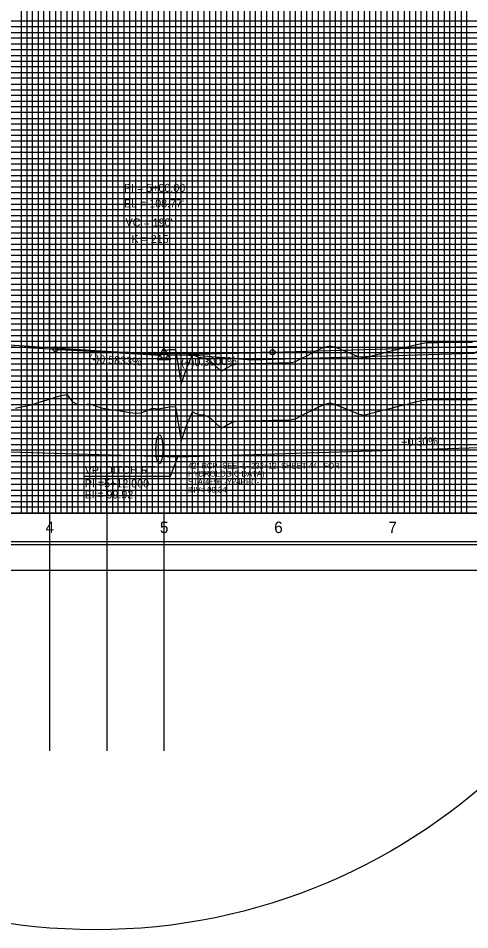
# Model space of a CAD drawing. Extents: x 2345490 to 2445302, y 465165 to 573888.
# Drawn here: x 2411268 to 2411663, y 527408 to 528205 of the extents above; entities that cross this region are included whole.
import ezdxf

# ---------------------------------------------------------------- set-up
doc = ezdxf.new("R2010")
doc.units = 0
for name, color, linetype in [('Old_Level_1', 7, 'Continuous'), ('Old_Level_18', 7, 'Continuous'), ('Old_Level_2', 7, 'Continuous'), ('Old_Level_3', 7, 'Continuous'), ('Old_Level_4', 7, 'Continuous'), ('Old_Level_41', 7, 'Continuous'), ('Old_Level_42', 7, 'Continuous'), ('Old_Level_43', 7, 'Continuous'), ('Old_Level_50', 7, 'Continuous'), ('Old_Level_51', 7, 'Continuous'), ('Old_Level_62', 7, 'Continuous'), ('Old_Level_63', 7, 'Continuous')]:
    doc.layers.add(name, color=color, linetype=linetype)

msp = doc.modelspace()

# ---------------------------------------------------------------- linework, layer by layer
at = {"layer": 'Old_Level_1'}
for points in [[(2411265.325, 527863.81025), (2411270.325, 527864.748), (2411275.325, 527865.69375), (2411280.325, 527867.051), (2411285.325, 527868.58675), (2411290.325, 527870.134), (2411295.325, 527871.69275), (2411300.325, 527873.2625), (2411305.325, 527874.84375), (2411310.325, 527875.61725), (2411315.325, 527869.3425), (2411320.325, 527866.59175), (2411325.325, 527866.99075), (2411330.325, 527867.38975), (2411335.325, 527865.75425), (2411340.325, 527863.8935), (2411345.325, 527863.10025), (2411350.325, 527862.331), (2411355.325, 527861.56075), (2411360.325, 527860.7895), (2411365.325, 527860.0175), (2411370.325, 527859.2445), (2411375.325, 527859.745), (2411380.325, 527861.76275), (2411385.325, 527863.6335), (2411390.325, 527863.205), (2411395.325, 527864.05)], [(2411395.325, 527864.05), (2411400.325, 527864.90175), (2411405.325, 527865.04225), (2411410.325, 527834.7445), (2411415.325, 527849.1015), (2411420.325, 527860.53175), (2411425.325, 527858.22375), (2411430.325, 527857.79525), (2411435.325, 527855.481), (2411440.325, 527850.77725), (2411445.325, 527846.07575), (2411450.325, 527848.879), (2411455.325, 527851.6825), (2411460.325, 527852.412), (2411465.325, 527852.53), (2411470.325, 527852.64775), (2411475.325, 527852.765), (2411480.325, 527852.882), (2411485.325, 527852.9985), (2411490.325, 527853.11475), (2411495.325, 527853.2305), (2411500.325, 527853.34575), (2411505.325, 527853.46075), (2411510.325, 527854.4545), (2411515.325, 527856.9855), (2411520.325, 527859.52125), (2411525.325, 527862.06125), (2411530.325, 527864.6055), (2411535.325, 527866.87725), (2411540.325, 527868.25475), (2411545.325, 527866.9015), (2411550.325, 527864.91825), (2411555.325, 527862.92025), (2411560.325, 527860.90775), (2411565.325, 527858.88025), (2411570.325, 527857.665), (2411575.325, 527858.976), (2411580.325, 527860.27625), (2411585.325, 527861.56575), (2411590.325, 527862.8445), (2411595.325, 527864.11225), (2411600.325, 527865.3775), (2411605.325, 527866.63775), (2411610.325, 527867.89025), (2411615.325, 527869.135), (2411620.325, 527870.37225), (2411625.325, 527871.07525), (2411630.325, 527871.15075), (2411635.325, 527871.21625), (2411640.325, 527871.272), (2411645.325, 527871.318), (2411650.325, 527871.354), (2411655.325, 527871.38025), (2411660.325, 527871.39675), (2411665.325, 527871.40325)]]:
    msp.add_lwpolyline(points, dxfattribs=at)
at = {"layer": 'Old_Level_18'}
msp.add_lwpolyline([(2412345.325, 528797.04275), (2410845.325, 528797.04275), (2410845.325, 527747.04275), (2412345.325, 527747.04275)], close=True, dxfattribs=at)
at = {"layer": 'Old_Level_2'}
for p, q in [((2411225.32525, 527919.65975), (2411300.325, 527915.28475)), ((2411490.325, 527912.593), (2411745.325, 527920.243)), ((2411300.325, 527915.28475), (2411392.57975, 527909.90325)), ((2411490.325, 527912.593), (2411398.074, 527909.8255))]:
    msp.add_line(p, q, dxfattribs=at)
msp.add_lwpolyline([(2411389.45375, 527906.36775), (2411401.19625, 527906.36775), (2411395.32525, 527916.4935)], close=True, dxfattribs=at)
for centre, radius in [((2411300.325, 527915.28475), 2.25), ((2411395.325, 527909.743), 2.75), ((2411490.325, 527912.593), 2.25)]:
    msp.add_circle(centre, radius, dxfattribs=at)
msp.add_spline([(2411300.325, 527915.28475), (2411304.125, 527915.0665), (2411307.925, 527914.855), (2411311.725, 527914.65), (2411315.525, 527914.45175), (2411319.325, 527914.26025), (2411323.125, 527914.07575), (2411326.925, 527913.8975), (2411330.725, 527913.72625), (2411334.525, 527913.56175), (2411338.325, 527913.40375), (2411342.125, 527913.2525), (2411345.925, 527913.10825), (2411349.725, 527912.9705), (2411353.525, 527912.83925), (2411357.325, 527912.715), (2411361.125, 527912.5975), (2411364.925, 527912.4865), (2411368.725, 527912.38225), (2411372.525, 527912.285), (2411376.325, 527912.194), (2411380.125, 527912.11), (2411383.925, 527912.03275), (2411387.725, 527911.96225), (2411391.525, 527911.89825), (2411395.325, 527911.841), (2411399.125, 527911.7905), (2411402.925, 527911.74675), (2411406.725, 527911.70975), (2411410.525, 527911.6795), (2411414.325, 527911.65575), (2411418.125, 527911.639), (2411421.925, 527911.62875), (2411425.725, 527911.62525), (2411429.525, 527911.6285), (2411433.325, 527911.63825), (2411437.125, 527911.655), (2411440.925, 527911.6785), (2411444.725, 527911.7085), (2411448.525, 527911.74525), (2411452.325, 527911.78875), (2411456.125, 527911.839), (2411459.925, 527911.896), (2411463.725, 527911.9595), (2411467.525, 527912.03), (2411471.325, 527912.107), (2411475.125, 527912.19075), (2411478.925, 527912.28125), (2411482.725, 527912.3785), (2411486.525, 527912.4825), (2411490.325, 527912.593)], degree=3, dxfattribs=at)
at = {"layer": 'Old_Level_3'}
for p, q in [((2411407.325, 527821.24275), (2411895.325, 527835.94275)), ((2410985.325, 527833.84275), (2411407.325, 527821.24275)), ((2411400.92391, 527804.19177), (2411407.325, 527821.24275)), ((2411324.94528, 527804.19177), (2411400.92391, 527804.19177))]:
    msp.add_line(p, q, dxfattribs=at)
at = {"layer": 'Old_Level_4'}
msp.add_ellipse((2411391.325, 527827.94275), major_axis=(0, 12.5), ratio=0.238746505, dxfattribs=at)
at = {"layer": 'Old_Level_41'}
msp.add_line((2412345.325, 527772.04275), (2410845.325, 527772.04275), dxfattribs=at)
for points in [[(2411270.325, 528797.04275), (2411270.325, 527772.04275), (2411320.325, 527772.04275), (2411320.325, 528797.04275)], [(2411295.325, 528797.04275), (2411295.325, 527772.04275), (2411345.325, 527772.04275), (2411345.325, 528797.04275)], [(2411370.325, 528797.04275), (2411370.325, 527772.04275), (2411420.325, 527772.04275), (2411420.325, 528797.04275)], [(2411395.325, 528797.04275), (2411395.325, 527772.04275), (2411445.325, 527772.04275), (2411445.325, 528797.04275)], [(2411470.325, 528797.04275), (2411470.325, 527772.04275), (2411520.325, 527772.04275), (2411520.325, 528797.04275)], [(2411495.325, 528797.04275), (2411495.325, 527772.04275), (2411545.325, 527772.04275), (2411545.325, 528797.04275)], [(2411570.325, 528797.04275), (2411570.325, 527772.04275), (2411620.325, 527772.04275), (2411620.325, 528797.04275)], [(2411595.325, 528797.04275), (2411595.325, 527772.04275), (2411645.325, 527772.04275), (2411645.325, 528797.04275)], [(2412345.325, 528197.04275), (2410845.325, 528197.04275), (2410845.325, 528147.04275), (2412345.325, 528147.04275)], [(2412345.325, 528122.04275), (2410845.325, 528122.04275), (2410845.325, 528172.04275), (2412345.325, 528172.04275)], [(2412345.325, 528097.04275), (2410845.325, 528097.04275), (2410845.325, 528047.04275), (2412345.325, 528047.04275)], [(2412345.325, 528022.04275), (2410845.325, 528022.04275), (2410845.325, 528072.04275), (2412345.325, 528072.04275)], [(2412345.325, 527997.04275), (2410845.325, 527997.04275), (2410845.325, 527947.04275), (2412345.325, 527947.04275)], [(2412345.325, 527897.04275), (2410845.325, 527897.04275), (2410845.325, 527847.04275), (2412345.325, 527847.04275)], [(2412345.325, 527822.04275), (2410845.325, 527822.04275), (2410845.325, 527872.04275), (2412345.325, 527872.04275)], [(2412345.325, 527797.04275), (2410845.325, 527797.04275)]]:
    msp.add_lwpolyline(points, dxfattribs=at)
at = {"layer": 'Old_Level_42'}
msp.add_lwpolyline([(2412345.325, 527922.04275), (2410845.325, 527922.04275), (2410845.325, 527972.04275), (2412345.325, 527972.04275)], dxfattribs=at)
at = {"layer": 'Old_Level_43'}
for points in [[(2411275.325, 528797.04275), (2411275.325, 527772.04275), (2411280.325, 527772.04275), (2411280.325, 528797.04275)], [(2411285.325, 528797.04275), (2411285.325, 527772.04275), (2411290.325, 527772.04275), (2411290.325, 528797.04275)], [(2411300.325, 528797.04275), (2411300.325, 527772.04275), (2411305.325, 527772.04275), (2411305.325, 528797.04275)], [(2411310.325, 528797.04275), (2411310.325, 527772.04275), (2411315.325, 527772.04275), (2411315.325, 528797.04275)], [(2411325.325, 528797.04275), (2411325.325, 527772.04275), (2411330.325, 527772.04275), (2411330.325, 528797.04275)], [(2411335.325, 528797.04275), (2411335.325, 527772.04275), (2411340.325, 527772.04275), (2411340.325, 528797.04275)], [(2411350.325, 528797.04275), (2411350.325, 527772.04275), (2411355.325, 527772.04275), (2411355.325, 528797.04275)], [(2411360.325, 528797.04275), (2411360.325, 527772.04275), (2411365.325, 527772.04275), (2411365.325, 528797.04275)], [(2411375.325, 528797.04275), (2411375.325, 527772.04275)], [(2411380.325, 528797.04275), (2411380.325, 527772.04275), (2411385.325, 527772.04275), (2411385.325, 528797.04275), (2411390.325, 528797.04275), (2411390.325, 527772.04275), (2411400.325, 527772.04275), (2411400.325, 528797.04275), (2411405.325, 528797.04275), (2411405.325, 527772.04275), (2411410.325, 527772.04275), (2411410.325, 528797.04275), (2411415.325, 528797.04275), (2411415.325, 527772.04275)], [(2411425.325, 527772.04275), (2411425.325, 528797.04275)], [(2411430.325, 528797.04275), (2411430.325, 527772.04275), (2411435.325, 527772.04275), (2411435.325, 528797.04275)], [(2411440.325, 528797.04275), (2411440.325, 527772.04275), (2411450.325, 527772.04275), (2411450.325, 528797.04275)], [(2411455.325, 528797.04275), (2411455.325, 527772.04275), (2411455.325, 527772.04275), (2411460.325, 527772.04275), (2411460.325, 528797.04275)], [(2411465.325, 528797.04275), (2411465.325, 527772.04275), (2411475.325, 527772.04275), (2411475.325, 528797.04275)], [(2411480.325, 528797.04275), (2411480.325, 527772.04275), (2411485.325, 527772.04275), (2411485.325, 528797.04275)], [(2411490.325, 528797.04275), (2411490.325, 527772.04275), (2411500.325, 527772.04275), (2411500.325, 528797.04275)], [(2411505.325, 528797.04275), (2411505.325, 527772.04275), (2411510.325, 527772.04275), (2411510.325, 528797.04275)], [(2411515.325, 528797.04275), (2411515.325, 527772.04275), (2411525.325, 527772.04275), (2411525.325, 528797.04275)], [(2411530.325, 528797.04275), (2411530.325, 527772.04275), (2411535.325, 527772.04275), (2411535.325, 528797.04275)], [(2411540.325, 528797.04275), (2411540.325, 527772.04275), (2411550.325, 527772.04275), (2411550.325, 528797.04275)], [(2411555.325, 528797.04275), (2411555.325, 527772.04275), (2411560.325, 527772.04275), (2411560.325, 528797.04275)], [(2411565.325, 528797.04275), (2411565.325, 527772.04275), (2411575.325, 527772.04275), (2411575.325, 528797.04275)], [(2411580.325, 528797.04275), (2411580.325, 527772.04275), (2411585.325, 527772.04275), (2411585.325, 528797.04275)], [(2411590.325, 528797.04275), (2411590.325, 527772.04275), (2411600.325, 527772.04275), (2411600.325, 528797.04275)], [(2411605.325, 528797.04275), (2411605.325, 527772.04275)], [(2411605.325, 527772.04275), (2411610.325, 527772.04275), (2411610.325, 528796.44275)], [(2411615.325, 528796.44275), (2411615.325, 527772.04275), (2411625.325, 527772.04275), (2411625.325, 528797.04275)], [(2411630.325, 528797.04275), (2411630.325, 527772.04275), (2411635.325, 527772.04275), (2411635.325, 528797.04275)], [(2411640.325, 528797.04275), (2411640.325, 527772.04275), (2411650.325, 527772.04275), (2411650.325, 528797.04275)], [(2411655.325, 528797.04275), (2411655.325, 527772.04275), (2411660.325, 527772.04275), (2411660.325, 528797.04275)], [(2412295.325, 528202.04275), (2410895.325, 528202.04275), (2410895.325, 528192.04275), (2412295.325, 528192.04275)], [(2412295.325, 528187.04275), (2410895.325, 528187.04275), (2410895.325, 528182.04275), (2412295.325, 528182.04275)], [(2412295.325, 528177.04275), (2410895.325, 528177.04275), (2410895.325, 528167.04275), (2412295.325, 528167.04275)], [(2412295.325, 528162.04275), (2410895.325, 528162.04275), (2410895.325, 528157.04275), (2412295.325, 528157.04275)], [(2412295.325, 528152.04275), (2410895.325, 528152.04275), (2410895.325, 528142.04275), (2412295.325, 528142.04275)], [(2412295.325, 528137.04275), (2410895.325, 528137.04275), (2410895.325, 528132.04275), (2412295.325, 528132.04275)], [(2412295.325, 528127.04275), (2410895.325, 528127.04275), (2410895.325, 528117.04275), (2412295.325, 528117.04275)], [(2412295.325, 528112.04275), (2410895.325, 528112.04275), (2410895.325, 528107.04275), (2412295.325, 528107.04275)], [(2412295.325, 528102.04275), (2410895.325, 528102.04275), (2410895.325, 528092.04275), (2412295.325, 528092.04275)], [(2412295.325, 528087.04275), (2410895.325, 528087.04275), (2410895.325, 528082.04275), (2412295.325, 528082.04275)], [(2412295.325, 528077.04275), (2410895.325, 528077.04275), (2410895.325, 528067.04275), (2412295.325, 528067.04275)], [(2412295.325, 528062.04275), (2410895.325, 528062.04275), (2410895.325, 528057.04275), (2412295.325, 528057.04275)], [(2412295.325, 528052.04275), (2410895.325, 528052.04275), (2410895.325, 528042.04275), (2412295.325, 528042.04275)], [(2412295.325, 528037.04275), (2410895.325, 528037.04275), (2410895.325, 528032.04275), (2412295.325, 528032.04275)], [(2412295.325, 528027.04275), (2410895.325, 528027.04275), (2410895.325, 528017.04275), (2412295.325, 528017.04275)], [(2412295.325, 528012.04275), (2410895.325, 528012.04275), (2410895.325, 528007.04275), (2412295.325, 528007.04275)], [(2412295.325, 528002.04275), (2410895.325, 528002.04275), (2410895.325, 527992.04275), (2412295.325, 527992.04275)], [(2412295.325, 527987.04275), (2410895.325, 527987.04275), (2410895.325, 527982.04275), (2412295.325, 527982.04275)], [(2412295.325, 527977.04275), (2410895.325, 527977.04275)], [(2410895.325, 527967.04275), (2412295.325, 527967.04275)], [(2412295.325, 527962.04275), (2410895.325, 527962.04275), (2410895.325, 527957.04275), (2412295.325, 527957.04275)], [(2412295.325, 527952.04275), (2410895.325, 527952.04275)], [(2410895.325, 527942.04275), (2412295.325, 527942.04275)], [(2412295.325, 527937.04275), (2410895.325, 527937.04275), (2410895.325, 527932.04275), (2412295.325, 527932.04275)], [(2412295.325, 527927.04275), (2410895.325, 527927.04275), (2410895.325, 527917.04275), (2412295.325, 527917.04275)], [(2412295.325, 527912.04275), (2410895.325, 527912.04275), (2410895.325, 527907.04275), (2412295.325, 527907.04275)], [(2412295.325, 527902.04275), (2410895.325, 527902.04275), (2410895.325, 527892.04275), (2412295.325, 527892.04275)], [(2412295.325, 527887.04275), (2410895.325, 527887.04275), (2410895.325, 527882.04275), (2412295.325, 527882.04275)], [(2412295.325, 527877.04275), (2410895.325, 527877.04275), (2410895.325, 527867.04275), (2412295.325, 527867.04275)], [(2412295.325, 527862.04275), (2410895.325, 527862.04275), (2410895.325, 527857.04275), (2412295.325, 527857.04275)], [(2412295.325, 527852.04275), (2410895.325, 527852.04275), (2410895.325, 527842.04275), (2412295.325, 527842.04275)], [(2412295.325, 527837.04275), (2410895.325, 527837.04275), (2410895.325, 527832.04275), (2412295.325, 527832.04275)], [(2412295.325, 527827.04275), (2410895.325, 527827.04275), (2410895.325, 527817.04275), (2412295.325, 527817.04275)], [(2412295.325, 527812.04275), (2410895.325, 527812.04275), (2410895.325, 527807.04275), (2412295.325, 527807.04275)], [(2412295.325, 527802.04275), (2410895.325, 527802.04275), (2410895.325, 527792.04275), (2412295.325, 527792.04275)], [(2412295.325, 527787.04275), (2410895.325, 527787.04275), (2410895.325, 527782.04275), (2412295.325, 527782.04275)], [(2412295.325, 527777.04275), (2410895.325, 527777.04275)]]:
    msp.add_lwpolyline(points, dxfattribs=at)
at = {"layer": 'Old_Level_50'}
msp.add_lwpolyline([(2412357.825, 528799.59275), (2410691.325, 528799.59275), (2410691.325, 527744.49275), (2412357.825, 527744.49275)], close=True, dxfattribs=at)
at = {"layer": 'Old_Level_51'}
msp.add_lwpolyline([(2412362.325, 528822.04275), (2410678.325, 528822.04275), (2410678.325, 527722.04275), (2412362.325, 527722.04275)], close=True, dxfattribs=at)
at = {"layer": 'Old_Level_62'}
msp.add_circle((2411335.51705, 527926.51577), 518.74216, dxfattribs=at)
at = {"layer": 'Old_Level_63'}
for p, q in [((2411295.325, 527922.09275), (2411295.325, 528076.15275)), ((2411345.325, 527918.59275), (2411345.325, 528076.15275)), ((2411395.325, 527913.77275), (2411395.325, 528076.15275)), ((2411295.325, 527905.55275), (2411295.325, 527564.29475)), ((2411345.325, 527895.05275), (2411345.325, 527564.29475)), ((2411395.325, 527867.29275), (2411395.325, 527564.29475)), ((2410895.325, 527772.04275), (2413081.64925, 527772.04275))]:
    msp.add_line(p, q, dxfattribs=at)
for points in [[(2410937.46001, 527957.6808), (2410986.64001, 527948.9808), (2411035.83001, 527950.0808), (2411085.01001, 527951.5808), (2411134.21001, 527939.5808), (2411183.43001, 527923.9808), (2411232.67001, 527920.7808), (2411281.95001, 527917.6808), (2411331.27001, 527914.4808), (2411380.65001, 527911.1808), (2411426.73001, 527909.8808), (2411471.73001, 527905.9808), (2411521.73001, 527907.3808), (2411571.73001, 527908.8808), (2411616.73001, 527910.2808), (2411666.73001, 527911.7808), (2411716.73001, 527939.3808), (2411746.73001, 527928.4808), (2411796.73001, 527927.4808), (2411846.73001, 527909.0808)], [(2411395.325, 527914.05), (2411400.325, 527914.90175), (2411405.325, 527915.04225), (2411410.325, 527884.7445), (2411415.325, 527899.1015), (2411420.325, 527910.53175), (2411425.325, 527908.22375), (2411430.325, 527907.79525), (2411435.325, 527905.481), (2411440.325, 527900.77725), (2411445.325, 527896.07575), (2411450.325, 527898.879), (2411455.325, 527901.6825), (2411460.325, 527902.412), (2411465.325, 527902.53), (2411470.325, 527902.64775), (2411475.325, 527902.765), (2411480.325, 527902.882), (2411485.325, 527902.9985), (2411490.325, 527903.11475), (2411495.325, 527903.2305), (2411500.325, 527903.34575), (2411505.325, 527903.46075), (2411510.325, 527904.4545), (2411515.325, 527906.9855), (2411520.325, 527909.52125), (2411525.325, 527912.06125), (2411530.325, 527914.6055), (2411535.325, 527916.87725), (2411540.325, 527918.25475), (2411545.325, 527916.9015), (2411550.325, 527914.91825), (2411555.325, 527912.92025), (2411560.325, 527910.90775), (2411565.325, 527908.88025), (2411570.325, 527907.665), (2411575.325, 527908.976), (2411580.325, 527910.27625), (2411585.325, 527911.56575), (2411590.325, 527912.8445), (2411595.325, 527914.11225), (2411600.325, 527915.3775), (2411605.325, 527916.63775), (2411610.325, 527917.89025), (2411615.325, 527919.135), (2411620.325, 527920.37225), (2411625.325, 527921.07525), (2411630.325, 527921.15075), (2411635.325, 527921.21625), (2411640.325, 527921.272), (2411645.325, 527921.318), (2411650.325, 527921.354), (2411655.325, 527921.38025), (2411660.325, 527921.39675), (2411665.325, 527921.40325)]]:
    msp.add_lwpolyline(points, dxfattribs=at)

# ---------------------------------------------------------------- texts
at = {"layer": 'Old_Level_2'}
for s, height, p in [('PI = 5+00.00', 7.0000005, (2411360.325, 528052.743)), ("EL = 108.77'", 7.0000005, (2411360.325, 528039.1845)), ("VC = 190'", 7.000001, (2411361.73975, 528022.54325)), ('K = 215', 7.000001, (2411366.871, 528008.0775))]:
    msp.add_text(s, height=height, dxfattribs=at).set_placement(p)
for s, rotation, p in [('(-)0.5833%', 356.66153056, (2411329.22975, 527903.58175)), ('(+)0.3000%', 1.71835833, (2411410.379, 527900.19025))]:
    msp.add_text(s, height=7.000001, rotation=rotation, dxfattribs=at).set_placement(p)
at = {"layer": 'Old_Level_3'}
for s, height, rotation, p in [('+0.30%', 7.000001, 1.72539561, (2411602.98495, 527830.51544)), ('VPI DITCH RT', 7.0000005, 360, (2411326.05578, 527806.1509)), ('PI =5+12.000', 7.0000005, 360, (2411326.05578, 527794.45155)), ('El = 99.92', 7.000001, 360, (2411326.05578, 527784.78102))]:
    msp.add_text(s, height=height, rotation=rotation, dxfattribs=at).set_placement(p)
for s, height, p in [('42" RCP (SEE -L- 232+12, SHEET 44,  FOR ', 4.9999995, (2411416.35897, 527810.90832)), ('HYDROLOGIC DATA)', 4.9999995, (2411416.35897, 527803.90832)), ('STA 4+96 -Y24RPC-', 4.9999995, (2411416.35897, 527796.90832)), ('INV= 99.34', 4.999999, (2411416.35897, 527789.90832))]:
    msp.add_text(s, height=height, dxfattribs=at).set_placement(p)
at = {"layer": 'Old_Level_62'}
for s, p in [('4', (2411291.731, 527754.543)), ('5', (2411391.8235, 527754.543)), ('6', (2411491.7645, 527754.543)), ('7', (2411591.622, 527754.543))]:
    msp.add_text(s, height=10, dxfattribs=at).set_placement(p)

doc.saveas('drawing.dxf')
